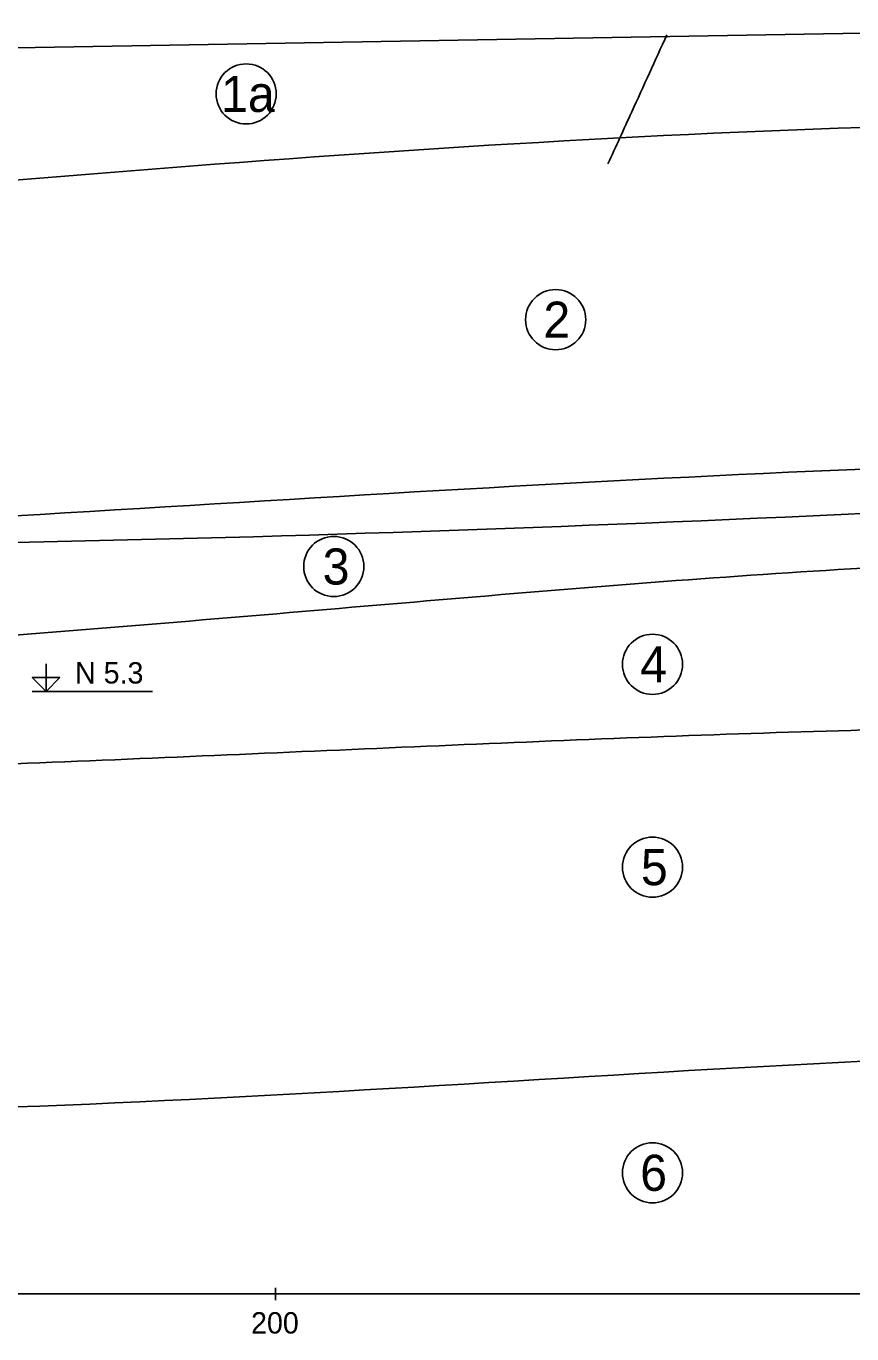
# Model space of a CAD drawing. Extents: x 3042 to 4120, y 576 to 2694.
# Drawn here: x 3396.8 to 3431.1, y 1398.5 to 1452.9 of the extents above; entities that cross this region are included whole.
import ezdxf

# ---------------------------------------------------------------- set-up
doc = ezdxf.new("R2010")
doc.units = 0
for name, color, linetype in [('11', 7, 'Continuous'), ('61', 7, 'Continuous'), ('7', 7, 'Continuous'), ('HPV', 7, 'Continuous'), ('rozhraní', 7, 'Continuous')]:
    doc.layers.add(name, color=color, linetype=linetype)

msp = doc.modelspace()

# ---------------------------------------------------------------- linework, layer by layer
at = {"layer": '11'}
msp.add_line((3381.832, 1451.714), (3448.222, 1452.864), dxfattribs=at)
at = {"layer": '61'}
msp.add_line((3397.072, 1425.214), (3402.067, 1425.214), dxfattribs=at)
msp.add_lwpolyline([(3397.643, 1426.357), (3397.643, 1425.214), (3397.072, 1425.785), (3398.215, 1425.785), (3397.643, 1425.214)], dxfattribs=at)
at = {"layer": '7'}
for p, q in [((3407.182, 1399.91), (3407.182, 1400.418)), ((3207.182, 1400.164), (3458.222, 1400.164))]:
    msp.add_line(p, q, dxfattribs=at)
at = {"layer": 'HPV'}
msp.add_spline([(3456.273, 1433.82), (3381.832, 1431.271), (3331.502, 1431.914), (3319.823, 1431.914)], degree=3, dxfattribs=at)
at = {"layer": 'rozhraní'}
for centre in [(3405.963, 1450.047), (3418.825, 1440.663), (3409.603, 1430.404), (3422.852, 1426.335), (3422.852, 1417.906), (3422.852, 1405.201)]:
    msp.add_circle(centre, 1.25, dxfattribs=at)
for points in [[(3423.449, 1452.509), (3421.99, 1449.299), (3420.998, 1447.14)], [(3458.21, 1448.669), (3448.222, 1448.864), (3381.832, 1445.214)], [(3260.637, 1433.124), (3269.032, 1433.064), (3331.502, 1430.964), (3381.832, 1431.714), (3448.222, 1434.864), (3457.804, 1434.864)], [(3261.496, 1419.657), (3269.032, 1420.064), (3276.869, 1420.657), (3284.683, 1421.527), (3300.27, 1423.734), (3315.855, 1425.956), (3323.667, 1426.844), (3331.502, 1427.464), (3344.075, 1427.667), (3356.665, 1427.215), (3369.255, 1426.701), (3381.832, 1426.714), (3398.427, 1427.714), (3415.014, 1429.102), (3431.607, 1430.333), (3448.222, 1430.864), (3456.64, 1430.864)], [(3261.286, 1416.77), (3269.032, 1417.064), (3284.656, 1417.905), (3300.266, 1419.039), (3315.876, 1420.16), (3331.502, 1420.964), (3344.082, 1421.267), (3356.666, 1421.398), (3369.25, 1421.5), (3381.832, 1421.714), (3398.428, 1422.286), (3415.023, 1422.999), (3431.62, 1423.607), (3448.222, 1423.864), (3456.652, 1423.864)], [(3249.09, 1408.064), (3269.032, 1408.064), (3331.502, 1409.964), (3381.832, 1407.714), (3448.222, 1410.364), (3456.029, 1410.364)]]:
    msp.add_spline(points, degree=3, dxfattribs=at)

# ---------------------------------------------------------------- texts
at = {"layer": '61'}
msp.add_text('N 5.3', height=0.889, dxfattribs=at).set_placement((3398.85, 1425.538))
at = {"layer": '7'}
msp.add_text('200', height=0.889, dxfattribs=at).set_placement((3406.166, 1398.519))
at = {"layer": 'rozhraní'}
for s, p in [('1a', (3404.919, 1449.297)), ('2', (3418.317, 1439.913)), ('3', (3409.141, 1429.654)), ('4', (3422.336, 1425.585)), ('5', (3422.37, 1417.156)), ('6', (3422.34, 1404.451))]:
    msp.add_text(s, height=1.5, dxfattribs=at).set_placement(p)

doc.saveas('drawing.dxf')
